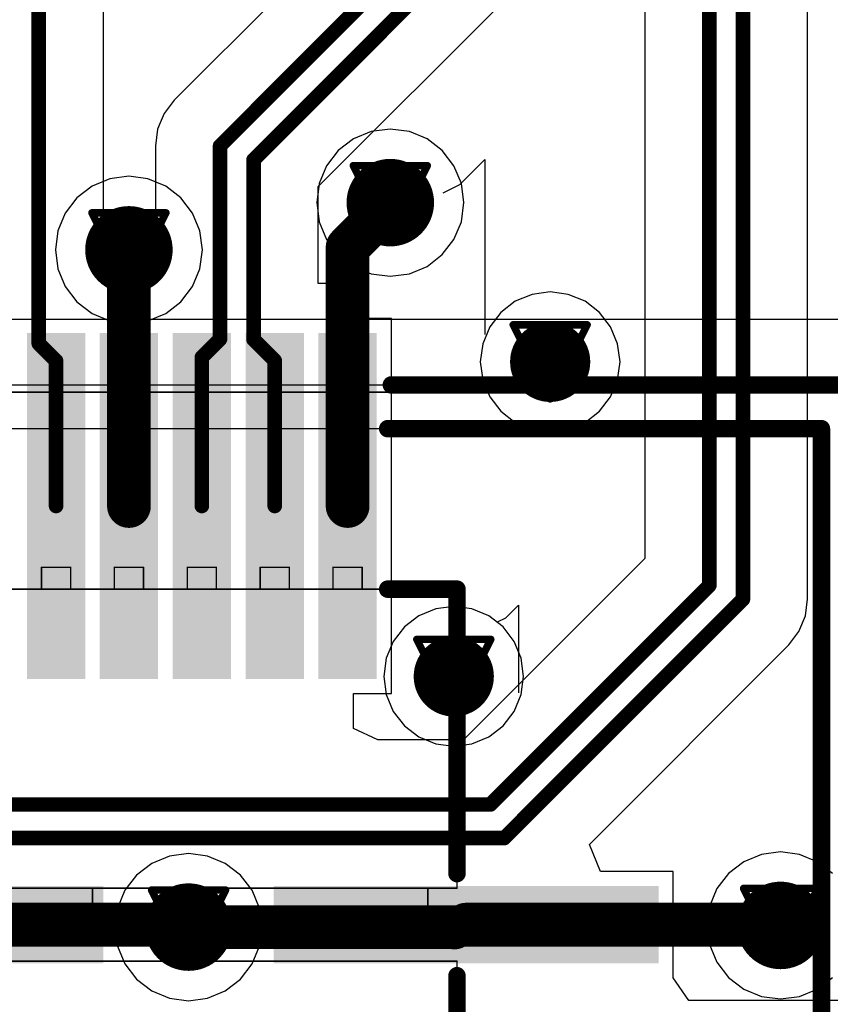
# Model space of a CAD drawing. Header units: millimetres. Extents: x 138 to 555, y 26 to 334.
# Tile 485 of 656: x 284.82 to 290.38, y 148.96 to 155.71. Entities that reach past the tile are written whole.
import ezdxf

# ---------------------------------------------------------------- set-up
doc = ezdxf.new("R2010")
doc.units = ezdxf.units.MM
for name, color, linetype in [('BottomLayer', 5, 'Continuous'), ('DrillDrawing', 1, 'Continuous'), ('Mechanical20', 56, 'Continuous'), ('Mechanical27', 56, 'Continuous'), ('MidLayer1', 16, 'Continuous'), ('MidLayer2', 76, 'Continuous'), ('MidLayer3', 90, 'Continuous'), ('MidLayer4', 156, 'Continuous'), ('MultiLayer', 9, 'Continuous'), ('TopLayer', 1, 'Continuous'), ('TopOverlay', 2, 'Continuous'), ('TopPaste', 8, 'Continuous'), ('TopSolder', 216, 'Continuous'), ('ViaHoleLayer', 16, 'Continuous')]:
    doc.layers.add(name, color=color, linetype=linetype)

# ---------------------------------------------------------------- blocks, each defined once
blk = doc.blocks.new('CON_SAMTEC_QSH_030_01_F_D_A_LCD_MB1230_505')
at = {"layer": 'Mechanical20', "const_width": 0.01}
blk.add_lwpolyline([(11, -4.15), (-11, -4.15)], dxfattribs=at)
at = {"layer": 'Mechanical27'}
for p, q in [((-8.4214, -2.1899), (-8.4214, -1.5901)), ((-8.2786, -2.0757), (-8.3357, -2.1042)), ((-8.3357, -2.1042), (-8.4214, -2.1899))]:
    blk.add_line(p, q, dxfattribs=at)
at = {"layer": 'Mechanical27', "const_width": 0.01}
for points in [[(-8, 2.3), (-8, 0.25)], [(-10.5, 1.5), (-10.5, -3.4)], [(8, 0.25), (-8, 0.25)], [(-5.5, 0), (-7.8, 0)], [(-7.8, 0), (-7.8, -0.25)], [(-5.5, 0), (-5.5, -0.25)], [(-8, -0.25), (-8, -2.3)], [(8, -0.25), (-8, -0.25)], [(-5.5, -0.25), (-7.8, -0.25)], [(8, -2.3), (-8, -2.3)], [(-7.15, -2.3), (-7.35, -2.3)], [(-7.35, -2.3), (-7.35, -2.45)], [(-7.15, -2.3), (-7.15, -2.45)], [(-6.65, -2.3), (-6.85, -2.3)], [(-6.85, -2.3), (-6.85, -2.45)], [(-6.65, -2.3), (-6.65, -2.45)], [(-6.15, -2.3), (-6.35, -2.3)], [(-6.35, -2.3), (-6.35, -2.45)], [(-6.15, -2.3), (-6.15, -2.45)], [(-5.65, -2.3), (-5.85, -2.3)], [(-5.85, -2.3), (-5.85, -2.45)], [(-5.65, -2.3), (-5.65, -2.45)], [(-5.15, -2.3), (-5.35, -2.3)], [(-5.35, -2.3), (-5.35, -2.45)], [(-5.15, -2.3), (-5.15, -2.45)], [(-7.15, -2.45), (-7.35, -2.45)], [(-6.65, -2.45), (-6.85, -2.45)], [(-6.15, -2.45), (-6.35, -2.45)], [(-5.65, -2.45), (-5.85, -2.45)], [(-5.15, -2.45), (-5.35, -2.45)], [(10.5, -3.4), (-10.5, -3.4)], [(83, -3.65), (-36.25, -3.65)], [(10.8, -3.7), (-10.8, -3.7)]]:
    blk.add_lwpolyline(points, dxfattribs=at)
at = {"layer": 'Mechanical27', "const_width": 0.005}
for points in [[(-8.0025, 0.25, 1), (-7.9975, 0.25, 1)], [(-8.0025, 0.25, 1), (-7.9975, 0.25, 1)], [(-7.8025, 0, 1), (-7.7975, 0, 1)], [(-7.8025, 0, 1), (-7.7975, 0, 1)], [(-5.5025, 0, 1), (-5.4975, 0, 1)], [(-5.5025, 0, 1), (-5.4975, 0, 1)], [(-8.0025, -0.25, 1), (-7.9975, -0.25, 1)], [(-8.0025, -0.25, 1), (-7.9975, -0.25, 1)], [(-7.8025, -0.25, 1), (-7.7975, -0.25, 1)], [(-7.8025, -0.25, 1), (-7.7975, -0.25, 1)], [(-5.5025, -0.25, 1), (-5.4975, -0.25, 1)], [(-5.5025, -0.25, 1), (-5.4975, -0.25, 1)], [(-8.0025, -2.3, 1), (-7.9975, -2.3, 1)], [(-8.0025, -2.3, 1), (-7.9975, -2.3, 1)], [(-7.3525, -2.3, 1), (-7.3475, -2.3, 1)], [(-7.3525, -2.3, 1), (-7.3475, -2.3, 1)], [(-7.1525, -2.3, 1), (-7.1475, -2.3, 1)], [(-7.1525, -2.3, 1), (-7.1475, -2.3, 1)], [(-6.8525, -2.3, 1), (-6.8475, -2.3, 1)], [(-6.8525, -2.3, 1), (-6.8475, -2.3, 1)], [(-6.6525, -2.3, 1), (-6.6475, -2.3, 1)], [(-6.6525, -2.3, 1), (-6.6475, -2.3, 1)], [(-6.3525, -2.3, 1), (-6.3475, -2.3, 1)], [(-6.3525, -2.3, 1), (-6.3475, -2.3, 1)], [(-6.1525, -2.3, 1), (-6.1475, -2.3, 1)], [(-6.1525, -2.3, 1), (-6.1475, -2.3, 1)], [(-5.8525, -2.3, 1), (-5.8475, -2.3, 1)], [(-5.8525, -2.3, 1), (-5.8475, -2.3, 1)], [(-5.6525, -2.3, 1), (-5.6475, -2.3, 1)], [(-5.6525, -2.3, 1), (-5.6475, -2.3, 1)], [(-5.3525, -2.3, 1), (-5.3475, -2.3, 1)], [(-5.3525, -2.3, 1), (-5.3475, -2.3, 1)], [(-5.1525, -2.3, 1), (-5.1475, -2.3, 1)], [(-5.1525, -2.3, 1), (-5.1475, -2.3, 1)], [(-7.3525, -2.45, 1), (-7.3475, -2.45, 1)], [(-7.3525, -2.45, 1), (-7.3475, -2.45, 1)], [(-7.1525, -2.45, 1), (-7.1475, -2.45, 1)], [(-7.1525, -2.45, 1), (-7.1475, -2.45, 1)], [(-6.8525, -2.45, 1), (-6.8475, -2.45, 1)], [(-6.8525, -2.45, 1), (-6.8475, -2.45, 1)], [(-6.6525, -2.45, 1), (-6.6475, -2.45, 1)], [(-6.6525, -2.45, 1), (-6.6475, -2.45, 1)], [(-6.3525, -2.45, 1), (-6.3475, -2.45, 1)], [(-6.3525, -2.45, 1), (-6.3475, -2.45, 1)], [(-6.1525, -2.45, 1), (-6.1475, -2.45, 1)], [(-6.1525, -2.45, 1), (-6.1475, -2.45, 1)], [(-5.8525, -2.45, 1), (-5.8475, -2.45, 1)], [(-5.8525, -2.45, 1), (-5.8475, -2.45, 1)], [(-5.6525, -2.45, 1), (-5.6475, -2.45, 1)], [(-5.6525, -2.45, 1), (-5.6475, -2.45, 1)], [(-5.3525, -2.45, 1), (-5.3475, -2.45, 1)], [(-5.3525, -2.45, 1), (-5.3475, -2.45, 1)], [(-5.1525, -2.45, 1), (-5.1475, -2.45, 1)], [(-5.1525, -2.45, 1), (-5.1475, -2.45, 1)], [(-10.5025, -3.4, 1), (-10.4975, -3.4, 1)], [(-10.5025, -3.4, 1), (-10.4975, -3.4, 1)]]:
    blk.add_lwpolyline(points, format="xyb", close=True, dxfattribs=at)
at = {"layer": 'TopLayer'}
for points in [[(-6.7925, 0.215), (-9.3325, 0.215), (-6.7925, -0.215), (-9.3325, -0.215)], [(-0.825, 0.215), (-5.525, 0.215), (-0.825, -0.215), (-5.525, -0.215)], [(-7.4, -1.735), (-7.4, -4.005), (-7.1, -1.735), (-7.1, -4.005)], [(-6.9, -1.735), (-6.9, -4.005), (-6.6, -1.735), (-6.6, -4.005)], [(-6.4, -1.735), (-6.4, -4.005), (-6.1, -1.735), (-6.1, -4.005)], [(-5.9, -1.735), (-5.9, -4.005), (-5.6, -1.735), (-5.6, -4.005)], [(-5.4, -1.735), (-5.4, -4.005), (-5.1, -1.735), (-5.1, -4.005)]]:
    blk.add_solid(points, dxfattribs=at)
at = {"layer": 'TopOverlay'}
for p, q in [((-8.1913, -5.2448), (-8.1913, -4.0451)), ((-7.9056, -5.0163), (-8.0199, -5.0734)), ((-8.0199, -5.0734), (-8.1913, -5.2448))]:
    blk.add_line(p, q, dxfattribs=at)
at = {"layer": 'TopOverlay', "const_width": 0.12}
for points in [[(-8, 2.3), (-8, 0.35)], [(-10.5, 1.5), (-10.5, -3.4)], [(-8, -0.35), (-8, -2.3)], [(-7.525, -2.3), (-8, -2.3)], [(-7.525, -3.4), (-10.5, -3.4)], [(-7.55, -3.7), (-10.8, -3.7)]]:
    blk.add_lwpolyline(points, dxfattribs=at)
at = {"layer": 'TopOverlay', "const_width": 0.06}
for points in [[(-8.03, 0.35, 1), (-7.97, 0.35, 1)], [(-8.03, -0.35, 1), (-7.97, -0.35, 1)], [(-8.03, -2.3, 1), (-7.97, -2.3, 1)], [(-8.03, -2.3, 1), (-7.97, -2.3, 1)], [(-7.555, -2.3, 1), (-7.495, -2.3, 1)], [(-10.53, -3.4, 1), (-10.47, -3.4, 1)], [(-10.53, -3.4, 1), (-10.47, -3.4, 1)], [(-7.555, -3.4, 1), (-7.495, -3.4, 1)], [(-7.58, -3.7, 1), (-7.52, -3.7, 1)]]:
    blk.add_lwpolyline(points, format="xyb", close=True, dxfattribs=at)
at = {"layer": 'TopPaste'}
for points in [[(-6.7925, 0.215), (-9.3325, 0.215), (-6.7925, -0.215), (-9.3325, -0.215)], [(-0.825, 0.215), (-5.525, 0.215), (-0.825, -0.215), (-5.525, -0.215)], [(-7.4, -1.735), (-7.4, -4.005), (-7.1, -1.735), (-7.1, -4.005)], [(-6.9, -1.735), (-6.9, -4.005), (-6.6, -1.735), (-6.6, -4.005)], [(-6.4, -1.735), (-6.4, -4.005), (-6.1, -1.735), (-6.1, -4.005)], [(-5.9, -1.735), (-5.9, -4.005), (-5.6, -1.735), (-5.6, -4.005)], [(-5.4, -1.735), (-5.4, -4.005), (-5.1, -1.735), (-5.1, -4.005)]]:
    blk.add_solid(points, dxfattribs=at)
at = {"layer": 'TopSolder'}
for points in [[(-6.7425, 0.265), (-9.3825, 0.265), (-6.7425, -0.265), (-9.3825, -0.265)], [(-0.775, 0.265), (-5.575, 0.265), (-0.775, -0.265), (-5.575, -0.265)], [(-7.45, -1.685), (-7.45, -4.055), (-7.05, -1.685), (-7.05, -4.055)], [(-6.95, -1.685), (-6.95, -4.055), (-6.55, -1.685), (-6.55, -4.055)], [(-6.45, -1.685), (-6.45, -4.055), (-6.05, -1.685), (-6.05, -4.055)], [(-5.95, -1.685), (-5.95, -4.055), (-5.55, -1.685), (-5.55, -4.055)], [(-5.45, -1.685), (-5.45, -4.055), (-5.05, -1.685), (-5.05, -4.055)]]:
    blk.add_solid(points, dxfattribs=at)

msp = doc.modelspace()

# ---------------------------------------------------------------- linework, layer by layer
at = {"layer": 'BottomLayer'}
for points, const_width in [([(287.2133, 154.457, 1), (287.5133, 154.457, 1)], 0.3), ([(285.4204, 154.1333, 1), (285.7204, 154.1333, 1)], 0.3), ([(288.3223, 153.3656, 1), (288.5973, 153.3656, 1)], 0.275), ([(287.6612, 151.2092, 1), (287.9362, 151.2092, 1)], 0.275), ([(285.8294, 149.4907, 1), (286.1294, 149.4907, 1)], 0.3), ([(289.8902, 149.5022, 1), (290.1902, 149.5022, 1)], 0.3)]:
    msp.add_lwpolyline(points, format="xyb", close=True, dxfattribs=dict(at, const_width=const_width))
at = {"layer": 'DrillDrawing', "const_width": 0.0508}
for points in [[(287.1093, 154.711), (287.6173, 154.711)], [(287.1093, 154.711), (287.3633, 154.203)], [(287.3633, 154.203), (287.6173, 154.711)], [(287.2109, 154.6094), (287.5157, 154.6094)], [(287.2109, 154.6094), (287.3633, 154.3046)], [(287.3633, 154.3046), (287.5157, 154.6094)], [(285.3164, 154.3873), (285.8244, 154.3873)], [(285.3164, 154.3873), (285.5704, 153.8793)], [(285.5704, 153.8793), (285.8244, 154.3873)], [(285.418, 154.2857), (285.7228, 154.2857)], [(285.418, 154.2857), (285.5704, 153.9809)], [(285.5704, 153.9809), (285.7228, 154.2857)], [(288.2058, 153.6196), (288.7138, 153.6196)], [(288.2058, 153.6196), (288.4598, 153.1116)], [(288.4598, 153.1116), (288.7138, 153.6196)], [(288.3074, 153.518), (288.6122, 153.518)], [(288.3074, 153.518), (288.4598, 153.2132)], [(288.4598, 153.2132), (288.6122, 153.518)], [(287.5447, 151.4632), (288.0527, 151.4632)], [(287.5447, 151.4632), (287.7987, 150.9552)], [(287.7987, 150.9552), (288.0527, 151.4632)], [(287.6463, 151.3616), (287.9511, 151.3616)], [(287.6463, 151.3616), (287.7987, 151.0568)], [(287.7987, 151.0568), (287.9511, 151.3616)], [(289.7862, 149.7562), (290.2942, 149.7562)], [(289.7862, 149.7562), (290.0402, 149.2482)], [(290.0402, 149.2482), (290.2942, 149.7562)], [(285.7254, 149.7447), (286.2334, 149.7447)], [(285.7254, 149.7447), (285.9794, 149.2367)], [(285.9794, 149.2367), (286.2334, 149.7447)], [(285.827, 149.6431), (286.1318, 149.6431)], [(285.827, 149.6431), (285.9794, 149.3383)], [(285.9794, 149.3383), (286.1318, 149.6431)], [(289.8878, 149.6546), (290.1926, 149.6546)], [(289.8878, 149.6546), (290.0402, 149.3498)], [(290.0402, 149.3498), (290.1926, 149.6546)]]:
    msp.add_lwpolyline(points, dxfattribs=at)
at = {"layer": 'DrillDrawing', "const_width": 0.0254}
for points in [[(287.0966, 154.711, 1), (287.122, 154.711, 1)], [(287.0966, 154.711, 1), (287.122, 154.711, 1)], [(287.6046, 154.711, 1), (287.63, 154.711, 1)], [(287.6046, 154.711, 1), (287.63, 154.711, 1)], [(287.1982, 154.6094, 1), (287.2236, 154.6094, 1)], [(287.1982, 154.6094, 1), (287.2236, 154.6094, 1)], [(287.503, 154.6094, 1), (287.5284, 154.6094, 1)], [(287.503, 154.6094, 1), (287.5284, 154.6094, 1)], [(285.3037, 154.3873, 1), (285.3291, 154.3873, 1)], [(285.3037, 154.3873, 1), (285.3291, 154.3873, 1)], [(285.8117, 154.3873, 1), (285.8371, 154.3873, 1)], [(285.8117, 154.3873, 1), (285.8371, 154.3873, 1)], [(285.4053, 154.2857, 1), (285.4307, 154.2857, 1)], [(285.4053, 154.2857, 1), (285.4307, 154.2857, 1)], [(285.7101, 154.2857, 1), (285.7355, 154.2857, 1)], [(285.7101, 154.2857, 1), (285.7355, 154.2857, 1)], [(287.3506, 154.3046, 1), (287.376, 154.3046, 1)], [(287.3506, 154.3046, 1), (287.376, 154.3046, 1)], [(287.3506, 154.203, 1), (287.376, 154.203, 1)], [(287.3506, 154.203, 1), (287.376, 154.203, 1)], [(285.5577, 153.9809, 1), (285.5831, 153.9809, 1)], [(285.5577, 153.9809, 1), (285.5831, 153.9809, 1)], [(285.5577, 153.8793, 1), (285.5831, 153.8793, 1)], [(285.5577, 153.8793, 1), (285.5831, 153.8793, 1)], [(288.1931, 153.6196, 1), (288.2185, 153.6196, 1)], [(288.1931, 153.6196, 1), (288.2185, 153.6196, 1)], [(288.7011, 153.6196, 1), (288.7265, 153.6196, 1)], [(288.7011, 153.6196, 1), (288.7265, 153.6196, 1)], [(288.2947, 153.518, 1), (288.3201, 153.518, 1)], [(288.2947, 153.518, 1), (288.3201, 153.518, 1)], [(288.5995, 153.518, 1), (288.6249, 153.518, 1)], [(288.5995, 153.518, 1), (288.6249, 153.518, 1)], [(288.4471, 153.2132, 1), (288.4725, 153.2132, 1)], [(288.4471, 153.2132, 1), (288.4725, 153.2132, 1)], [(288.4471, 153.1116, 1), (288.4725, 153.1116, 1)], [(288.4471, 153.1116, 1), (288.4725, 153.1116, 1)], [(287.532, 151.4632, 1), (287.5574, 151.4632, 1)], [(287.532, 151.4632, 1), (287.5574, 151.4632, 1)], [(288.04, 151.4632, 1), (288.0654, 151.4632, 1)], [(288.04, 151.4632, 1), (288.0654, 151.4632, 1)], [(287.6336, 151.3616, 1), (287.659, 151.3616, 1)], [(287.6336, 151.3616, 1), (287.659, 151.3616, 1)], [(287.9384, 151.3616, 1), (287.9638, 151.3616, 1)], [(287.9384, 151.3616, 1), (287.9638, 151.3616, 1)], [(287.786, 151.0568, 1), (287.8114, 151.0568, 1)], [(287.786, 151.0568, 1), (287.8114, 151.0568, 1)], [(287.786, 150.9552, 1), (287.8114, 150.9552, 1)], [(287.786, 150.9552, 1), (287.8114, 150.9552, 1)], [(289.7735, 149.7562, 1), (289.7989, 149.7562, 1)], [(289.7735, 149.7562, 1), (289.7989, 149.7562, 1)], [(290.2815, 149.7562, 1), (290.3069, 149.7562, 1)], [(290.2815, 149.7562, 1), (290.3069, 149.7562, 1)], [(285.7127, 149.7447, 1), (285.7381, 149.7447, 1)], [(285.7127, 149.7447, 1), (285.7381, 149.7447, 1)], [(286.2207, 149.7447, 1), (286.2461, 149.7447, 1)], [(286.2207, 149.7447, 1), (286.2461, 149.7447, 1)], [(285.8143, 149.6431, 1), (285.8397, 149.6431, 1)], [(285.8143, 149.6431, 1), (285.8397, 149.6431, 1)], [(286.1191, 149.6431, 1), (286.1445, 149.6431, 1)], [(286.1191, 149.6431, 1), (286.1445, 149.6431, 1)], [(289.8751, 149.6546, 1), (289.9005, 149.6546, 1)], [(289.8751, 149.6546, 1), (289.9005, 149.6546, 1)], [(290.1799, 149.6546, 1), (290.2053, 149.6546, 1)], [(290.1799, 149.6546, 1), (290.2053, 149.6546, 1)], [(290.0275, 149.3498, 1), (290.0529, 149.3498, 1)], [(290.0275, 149.3498, 1), (290.0529, 149.3498, 1)], [(285.9667, 149.3383, 1), (285.9921, 149.3383, 1)], [(285.9667, 149.3383, 1), (285.9921, 149.3383, 1)], [(285.9667, 149.2367, 1), (285.9921, 149.2367, 1)], [(285.9667, 149.2367, 1), (285.9921, 149.2367, 1)], [(290.0275, 149.2482, 1), (290.0529, 149.2482, 1)], [(290.0275, 149.2482, 1), (290.0529, 149.2482, 1)]]:
    msp.add_lwpolyline(points, format="xyb", close=True, dxfattribs=at)
at = {"layer": 'MidLayer1'}
for p, q in [((287.2328, 154.9442), (287.1112, 154.8938)), ((287.3633, 154.9613), (287.2328, 154.9442)), ((287.4939, 154.9442), (287.3633, 154.9613)), ((287.6155, 154.8938), (287.4939, 154.9442)), ((287.1112, 154.8938), (287.0067, 154.8136)), ((287.7199, 154.8136), (287.6155, 154.8938)), ((287.0067, 154.8136), (286.9266, 154.7092)), ((287.8001, 154.7092), (287.7199, 154.8136)), ((286.9266, 154.7092), (286.8762, 154.5875)), ((287.8505, 154.5875), (287.8001, 154.7092)), ((285.5704, 154.6376), (285.4399, 154.6204)), ((285.701, 154.6204), (285.5704, 154.6376)), ((285.3183, 154.57), (285.2138, 154.4899)), ((285.4399, 154.6204), (285.3183, 154.57)), ((285.8226, 154.57), (285.701, 154.6204)), ((285.927, 154.4899), (285.8226, 154.57)), ((286.8762, 154.5875), (286.859, 154.457)), ((287.8677, 154.457), (287.8505, 154.5875)), ((285.2138, 154.4899), (285.1337, 154.3855)), ((286.0072, 154.3855), (285.927, 154.4899)), ((286.859, 154.457), (286.8762, 154.3265)), ((287.8505, 154.3265), (287.8677, 154.457)), ((285.1337, 154.3855), (285.0833, 154.2638)), ((286.0576, 154.2638), (286.0072, 154.3855)), ((286.8762, 154.3265), (286.9266, 154.2049)), ((287.8001, 154.2049), (287.8505, 154.3265)), ((285.0833, 154.2638), (285.0661, 154.1333)), ((286.0748, 154.1333), (286.0576, 154.2638)), ((286.9266, 154.2049), (287.0067, 154.1004)), ((287.7199, 154.1004), (287.8001, 154.2049)), ((285.0661, 154.1333), (285.0833, 154.0028)), ((286.0576, 154.0028), (286.0748, 154.1333)), ((287.0067, 154.1004), (287.1112, 154.0203)), ((287.6155, 154.0203), (287.7199, 154.1004)), ((285.0833, 154.0028), (285.1337, 153.8811)), ((286.0072, 153.8811), (286.0576, 154.0028)), ((287.1112, 154.0203), (287.2328, 153.9699)), ((287.2328, 153.9699), (287.3633, 153.9527)), ((287.3633, 153.9527), (287.4939, 153.9699)), ((287.4939, 153.9699), (287.6155, 154.0203)), ((285.1337, 153.8811), (285.2138, 153.7767)), ((285.927, 153.7767), (286.0072, 153.8811)), ((288.3358, 153.8284), (288.2203, 153.7806)), ((288.4598, 153.8447), (288.3358, 153.8284)), ((288.5838, 153.8284), (288.4598, 153.8447)), ((288.6994, 153.7806), (288.5838, 153.8284)), ((285.2138, 153.7767), (285.3183, 153.6966)), ((285.8226, 153.6966), (285.927, 153.7767)), ((288.2203, 153.7806), (288.1211, 153.7044)), ((288.7986, 153.7044), (288.6994, 153.7806)), ((285.3183, 153.6966), (285.4399, 153.6462)), ((285.701, 153.6462), (285.8226, 153.6966)), ((288.1211, 153.7044), (288.0449, 153.6052)), ((288.8747, 153.6052), (288.7986, 153.7044)), ((285.4399, 153.6462), (285.5704, 153.629)), ((285.5704, 153.629), (285.701, 153.6462)), ((288.0449, 153.6052), (287.9971, 153.4896)), ((288.9226, 153.4896), (288.8747, 153.6052)), ((287.9971, 153.4896), (287.9807, 153.3656)), ((288.9389, 153.3656), (288.9226, 153.4896)), ((287.9807, 153.3656), (287.9971, 153.2416)), ((288.9226, 153.2416), (288.9389, 153.3656)), ((287.9971, 153.2416), (288.0449, 153.1261)), ((288.8747, 153.1261), (288.9226, 153.2416)), ((288.0449, 153.1261), (288.1211, 153.0269)), ((288.7986, 153.0269), (288.8747, 153.1261)), ((288.1211, 153.0269), (288.2203, 152.9507)), ((288.6994, 152.9507), (288.7986, 153.0269)), ((288.2203, 152.9507), (288.3358, 152.9029)), ((288.5838, 152.9029), (288.6994, 152.9507)), ((288.3358, 152.9029), (288.4598, 152.8865)), ((288.4598, 152.8865), (288.5838, 152.9029)), ((287.6747, 151.672), (287.5591, 151.6241)), ((287.7987, 151.6883), (287.6747, 151.672)), ((287.9227, 151.672), (287.7987, 151.6883)), ((288.0382, 151.6241), (287.9227, 151.672)), ((287.5591, 151.6241), (287.4599, 151.548)), ((288.1375, 151.548), (288.0382, 151.6241)), ((287.4599, 151.548), (287.3838, 151.4487)), ((288.2136, 151.4487), (288.1375, 151.548)), ((287.3838, 151.4487), (287.3359, 151.3332)), ((288.2615, 151.3332), (288.2136, 151.4487)), ((287.3359, 151.3332), (287.3196, 151.2092)), ((288.2778, 151.2092), (288.2615, 151.3332)), ((287.3196, 151.2092), (287.3359, 151.0852)), ((288.2615, 151.0852), (288.2778, 151.2092)), ((287.3359, 151.0852), (287.3838, 150.9696)), ((288.2136, 150.9696), (288.2615, 151.0852)), ((287.3838, 150.9696), (287.4599, 150.8704)), ((288.1375, 150.8704), (288.2136, 150.9696)), ((287.4599, 150.8704), (287.5591, 150.7943)), ((288.0382, 150.7943), (288.1375, 150.8704)), ((287.5591, 150.7943), (287.6747, 150.7464)), ((287.9227, 150.7464), (288.0382, 150.7943)), ((287.6747, 150.7464), (287.7987, 150.7301)), ((287.7987, 150.7301), (287.9227, 150.7464)), ((285.8488, 149.9778), (285.7272, 149.9274)), ((285.9794, 149.995), (285.8488, 149.9778)), ((286.1099, 149.9778), (285.9794, 149.995)), ((286.2315, 149.9274), (286.1099, 149.9778)), ((289.9096, 149.9893), (289.788, 149.9389)), ((290.0402, 150.0065), (289.9096, 149.9893)), ((290.1707, 149.9893), (290.0402, 150.0065)), ((290.2923, 149.9389), (290.1707, 149.9893)), ((285.7272, 149.9274), (285.6227, 149.8473)), ((286.336, 149.8473), (286.2315, 149.9274)), ((289.788, 149.9389), (289.6836, 149.8588)), ((290.3968, 149.8588), (290.2923, 149.9389)), ((285.6227, 149.8473), (285.5426, 149.7428)), ((286.4161, 149.7428), (286.336, 149.8473)), ((289.6836, 149.8588), (289.6034, 149.7543)), ((285.5426, 149.7428), (285.4922, 149.6212)), ((286.4665, 149.6212), (286.4161, 149.7428)), ((289.6034, 149.7543), (289.553, 149.6327)), ((285.4922, 149.6212), (285.475, 149.4907)), ((286.4837, 149.4907), (286.4665, 149.6212)), ((289.553, 149.6327), (289.5359, 149.5022)), ((285.475, 149.4907), (285.4922, 149.3601)), ((286.4665, 149.3601), (286.4837, 149.4907)), ((289.5359, 149.5022), (289.553, 149.3716)), ((289.553, 149.3716), (289.6034, 149.25)), ((285.4922, 149.3601), (285.5426, 149.2385)), ((286.4161, 149.2385), (286.4665, 149.3601)), ((285.5426, 149.2385), (285.6227, 149.1341)), ((286.336, 149.1341), (286.4161, 149.2385)), ((289.6034, 149.25), (289.6836, 149.1456)), ((285.6227, 149.1341), (285.7272, 149.0539)), ((286.2315, 149.0539), (286.336, 149.1341)), ((289.6836, 149.1456), (289.788, 149.0654)), ((290.2923, 149.0654), (290.3968, 149.1456)), ((285.7272, 149.0539), (285.8488, 149.0035)), ((286.1099, 149.0035), (286.2315, 149.0539)), ((289.788, 149.0654), (289.9096, 149.015)), ((290.1707, 149.015), (290.2923, 149.0654)), ((285.8488, 149.0035), (285.9794, 148.9864)), ((285.9794, 148.9864), (286.1099, 149.0035)), ((289.9096, 149.015), (290.0402, 148.9979)), ((290.0402, 148.9979), (290.1707, 149.015))]:
    msp.add_line(p, q, dxfattribs=at)
for points, const_width in [([(287.2133, 154.457, 1), (287.5133, 154.457, 1)], 0.3), ([(285.4204, 154.1333, 1), (285.7204, 154.1333, 1)], 0.3), ([(288.3223, 153.3656, 1), (288.5973, 153.3656, 1)], 0.275), ([(287.6612, 151.2092, 1), (287.9362, 151.2092, 1)], 0.275), ([(285.8294, 149.4907, 1), (286.1294, 149.4907, 1)], 0.3), ([(289.8902, 149.5022, 1), (290.1902, 149.5022, 1)], 0.3)]:
    msp.add_lwpolyline(points, format="xyb", close=True, dxfattribs=dict(at, const_width=const_width))
at = {"layer": 'MidLayer2'}
for points, const_width in [([(287.2133, 154.457, 1), (287.5133, 154.457, 1)], 0.3), ([(285.4204, 154.1333, 1), (285.7204, 154.1333, 1)], 0.3), ([(288.3223, 153.3656, 1), (288.5973, 153.3656, 1)], 0.275), ([(287.6612, 151.2092, 1), (287.9362, 151.2092, 1)], 0.275), ([(285.8294, 149.4907, 1), (286.1294, 149.4907, 1)], 0.3), ([(289.8902, 149.5022, 1), (290.1902, 149.5022, 1)], 0.3)]:
    msp.add_lwpolyline(points, format="xyb", close=True, dxfattribs=dict(at, const_width=const_width))
at = {"layer": 'MidLayer3'}
for points, const_width in [([(287.2133, 154.457, 1), (287.5133, 154.457, 1)], 0.3), ([(285.4204, 154.1333, 1), (285.7204, 154.1333, 1)], 0.3), ([(288.3223, 153.3656, 1), (288.5973, 153.3656, 1)], 0.275), ([(287.6612, 151.2092, 1), (287.9362, 151.2092, 1)], 0.275), ([(285.8294, 149.4907, 1), (286.1294, 149.4907, 1)], 0.3), ([(289.8902, 149.5022, 1), (290.1902, 149.5022, 1)], 0.3)]:
    msp.add_lwpolyline(points, format="xyb", close=True, dxfattribs=dict(at, const_width=const_width))
at = {"layer": 'MidLayer4'}
for p, q in [((287.2328, 154.9442), (287.1112, 154.8938)), ((287.3633, 154.9613), (287.2328, 154.9442)), ((287.4939, 154.9442), (287.3633, 154.9613)), ((287.6155, 154.8938), (287.4939, 154.9442)), ((287.1112, 154.8938), (287.0067, 154.8136)), ((287.7199, 154.8136), (287.6155, 154.8938)), ((287.0067, 154.8136), (286.9266, 154.7092)), ((287.8001, 154.7092), (287.7199, 154.8136)), ((286.9266, 154.7092), (286.8762, 154.5875)), ((287.8505, 154.5875), (287.8001, 154.7092)), ((285.5704, 154.6376), (285.4399, 154.6204)), ((285.701, 154.6204), (285.5704, 154.6376)), ((285.3183, 154.57), (285.2138, 154.4899)), ((285.4399, 154.6204), (285.3183, 154.57)), ((285.8226, 154.57), (285.701, 154.6204)), ((285.927, 154.4899), (285.8226, 154.57)), ((286.8762, 154.5875), (286.859, 154.457)), ((287.8677, 154.457), (287.8505, 154.5875)), ((285.2138, 154.4899), (285.1337, 154.3855)), ((286.0072, 154.3855), (285.927, 154.4899)), ((286.859, 154.457), (286.8762, 154.3265)), ((287.8505, 154.3265), (287.8677, 154.457)), ((285.1337, 154.3855), (285.0833, 154.2638)), ((286.0576, 154.2638), (286.0072, 154.3855)), ((286.8762, 154.3265), (286.9266, 154.2049)), ((287.8001, 154.2049), (287.8505, 154.3265)), ((285.0833, 154.2638), (285.0661, 154.1333)), ((286.0748, 154.1333), (286.0576, 154.2638)), ((286.9266, 154.2049), (287.0067, 154.1004)), ((287.7199, 154.1004), (287.8001, 154.2049)), ((285.0661, 154.1333), (285.0833, 154.0028)), ((286.0576, 154.0028), (286.0748, 154.1333)), ((287.0067, 154.1004), (287.1112, 154.0203)), ((287.6155, 154.0203), (287.7199, 154.1004)), ((285.0833, 154.0028), (285.1337, 153.8811)), ((286.0072, 153.8811), (286.0576, 154.0028)), ((287.1112, 154.0203), (287.2328, 153.9699)), ((287.2328, 153.9699), (287.3633, 153.9527)), ((287.3633, 153.9527), (287.4939, 153.9699)), ((287.4939, 153.9699), (287.6155, 154.0203)), ((285.1337, 153.8811), (285.2138, 153.7767)), ((285.927, 153.7767), (286.0072, 153.8811)), ((288.3358, 153.8284), (288.2203, 153.7806)), ((288.4598, 153.8447), (288.3358, 153.8284)), ((288.5838, 153.8284), (288.4598, 153.8447)), ((288.6994, 153.7806), (288.5838, 153.8284)), ((285.2138, 153.7767), (285.3183, 153.6966)), ((285.8226, 153.6966), (285.927, 153.7767)), ((288.2203, 153.7806), (288.1211, 153.7044)), ((288.7986, 153.7044), (288.6994, 153.7806)), ((285.3183, 153.6966), (285.4399, 153.6462)), ((285.701, 153.6462), (285.8226, 153.6966)), ((288.1211, 153.7044), (288.0449, 153.6052)), ((288.8747, 153.6052), (288.7986, 153.7044)), ((285.4399, 153.6462), (285.5704, 153.629)), ((285.5704, 153.629), (285.701, 153.6462)), ((288.0449, 153.6052), (287.9971, 153.4896)), ((288.9226, 153.4896), (288.8747, 153.6052)), ((287.9971, 153.4896), (287.9807, 153.3656)), ((288.9389, 153.3656), (288.9226, 153.4896)), ((287.9807, 153.3656), (287.9971, 153.2416)), ((288.9226, 153.2416), (288.9389, 153.3656)), ((287.9971, 153.2416), (288.0449, 153.1261)), ((288.8747, 153.1261), (288.9226, 153.2416)), ((288.0449, 153.1261), (288.1211, 153.0269)), ((288.7986, 153.0269), (288.8747, 153.1261)), ((288.1211, 153.0269), (288.2203, 152.9507)), ((288.6994, 152.9507), (288.7986, 153.0269)), ((288.2203, 152.9507), (288.3358, 152.9029)), ((288.5838, 152.9029), (288.6994, 152.9507)), ((288.3358, 152.9029), (288.4598, 152.8865)), ((288.4598, 152.8865), (288.5838, 152.9029)), ((287.6747, 151.672), (287.5591, 151.6241)), ((287.7987, 151.6883), (287.6747, 151.672)), ((287.9227, 151.672), (287.7987, 151.6883)), ((288.0382, 151.6241), (287.9227, 151.672)), ((287.5591, 151.6241), (287.4599, 151.548)), ((288.1375, 151.548), (288.0382, 151.6241)), ((287.4599, 151.548), (287.3838, 151.4487)), ((288.2136, 151.4487), (288.1375, 151.548)), ((287.3838, 151.4487), (287.3359, 151.3332)), ((288.2615, 151.3332), (288.2136, 151.4487)), ((287.3359, 151.3332), (287.3196, 151.2092)), ((288.2778, 151.2092), (288.2615, 151.3332)), ((287.3196, 151.2092), (287.3359, 151.0852)), ((288.2615, 151.0852), (288.2778, 151.2092)), ((287.3359, 151.0852), (287.3838, 150.9696)), ((288.2136, 150.9696), (288.2615, 151.0852)), ((287.3838, 150.9696), (287.4599, 150.8704)), ((288.1375, 150.8704), (288.2136, 150.9696)), ((287.4599, 150.8704), (287.5591, 150.7943)), ((288.0382, 150.7943), (288.1375, 150.8704)), ((287.5591, 150.7943), (287.6747, 150.7464)), ((287.9227, 150.7464), (288.0382, 150.7943)), ((287.6747, 150.7464), (287.7987, 150.7301)), ((287.7987, 150.7301), (287.9227, 150.7464)), ((285.8488, 149.9778), (285.7272, 149.9274)), ((285.9794, 149.995), (285.8488, 149.9778)), ((286.1099, 149.9778), (285.9794, 149.995)), ((286.2315, 149.9274), (286.1099, 149.9778)), ((289.9096, 149.9893), (289.788, 149.9389)), ((290.0402, 150.0065), (289.9096, 149.9893)), ((290.1707, 149.9893), (290.0402, 150.0065)), ((290.2923, 149.9389), (290.1707, 149.9893)), ((285.7272, 149.9274), (285.6227, 149.8473)), ((286.336, 149.8473), (286.2315, 149.9274)), ((289.788, 149.9389), (289.6836, 149.8588)), ((290.3968, 149.8588), (290.2923, 149.9389)), ((285.6227, 149.8473), (285.5426, 149.7428)), ((286.4161, 149.7428), (286.336, 149.8473)), ((289.6836, 149.8588), (289.6034, 149.7543)), ((285.5426, 149.7428), (285.4922, 149.6212)), ((286.4665, 149.6212), (286.4161, 149.7428)), ((289.6034, 149.7543), (289.553, 149.6327)), ((285.4922, 149.6212), (285.475, 149.4907)), ((286.4837, 149.4907), (286.4665, 149.6212)), ((289.553, 149.6327), (289.5359, 149.5022)), ((285.475, 149.4907), (285.4922, 149.3601)), ((286.4665, 149.3601), (286.4837, 149.4907)), ((289.5359, 149.5022), (289.553, 149.3716)), ((289.553, 149.3716), (289.6034, 149.25)), ((285.4922, 149.3601), (285.5426, 149.2385)), ((286.4161, 149.2385), (286.4665, 149.3601)), ((285.5426, 149.2385), (285.6227, 149.1341)), ((286.336, 149.1341), (286.4161, 149.2385)), ((289.6034, 149.25), (289.6836, 149.1456)), ((285.6227, 149.1341), (285.7272, 149.0539)), ((286.2315, 149.0539), (286.336, 149.1341)), ((289.6836, 149.1456), (289.788, 149.0654)), ((290.2923, 149.0654), (290.3968, 149.1456)), ((285.7272, 149.0539), (285.8488, 149.0035)), ((286.1099, 149.0035), (286.2315, 149.0539)), ((289.788, 149.0654), (289.9096, 149.015)), ((290.1707, 149.015), (290.2923, 149.0654)), ((285.8488, 149.0035), (285.9794, 148.9864)), ((285.9794, 148.9864), (286.1099, 149.0035)), ((289.9096, 149.015), (290.0402, 148.9979)), ((290.0402, 148.9979), (290.1707, 149.015))]:
    msp.add_line(p, q, dxfattribs=at)
for points, const_width in [([(287.2133, 154.457, 1), (287.5133, 154.457, 1)], 0.3), ([(285.4204, 154.1333, 1), (285.7204, 154.1333, 1)], 0.3), ([(288.3223, 153.3656, 1), (288.5973, 153.3656, 1)], 0.275), ([(287.6612, 151.2092, 1), (287.9362, 151.2092, 1)], 0.275), ([(285.8294, 149.4907, 1), (286.1294, 149.4907, 1)], 0.3), ([(289.8902, 149.5022, 1), (290.1902, 149.5022, 1)], 0.3)]:
    msp.add_lwpolyline(points, format="xyb", close=True, dxfattribs=dict(at, const_width=const_width))
at = {"layer": 'MultiLayer'}
for points, const_width in [([(287.2133, 154.457, 1), (287.5133, 154.457, 1)], 0.3), ([(285.4204, 154.1333, 1), (285.7204, 154.1333, 1)], 0.3), ([(288.3223, 153.3656, 1), (288.5973, 153.3656, 1)], 0.275), ([(287.6612, 151.2092, 1), (287.9362, 151.2092, 1)], 0.275), ([(285.8294, 149.4907, 1), (286.1294, 149.4907, 1)], 0.3), ([(289.8902, 149.5022, 1), (290.1902, 149.5022, 1)], 0.3)]:
    msp.add_lwpolyline(points, format="xyb", close=True, dxfattribs=dict(at, const_width=const_width))
at = {"layer": 'TopLayer'}
for p, q in [((290.226, 151.7384), (290.226, 169.3658)), ((289.1084, 169.0867), (289.1084, 152.0175)), ((285.3955, 153.9024), (285.3955, 161.5082)), ((287.265, 156.5428), (285.8816, 155.1594)), ((286.8692, 154.5665), (288.2526, 155.9499)), ((285.8816, 155.1594), (285.8111, 155.0675)), ((285.8111, 155.0675), (285.7851, 155.0048)), ((285.7851, 155.0048), (285.7668, 154.9604)), ((285.7668, 154.9604), (285.7516, 154.8456)), ((285.7516, 154.8456), (285.7516, 153.9024)), ((286.8692, 153.9024), (286.8692, 154.5665)), ((285.7516, 153.9024), (285.3955, 153.9024)), ((287.1105, 153.9024), (286.8692, 153.9024)), ((287.1105, 153.6624), (287.1105, 153.9024)), ((287.3705, 153.6624), (287.1105, 153.6624)), ((287.3705, 151.0924), (287.3705, 153.6624)), ((289.1084, 152.0175), (287.8659, 150.7749)), ((290.2109, 151.6235), (290.226, 151.7384)), ((290.1666, 151.5165), (290.2109, 151.6235)), ((290.096, 151.4246), (290.1666, 151.5165)), ((288.7287, 150.0572), (290.096, 151.4246)), ((287.1105, 150.8524), (287.1105, 151.0924)), ((287.1105, 151.0924), (287.3705, 151.0924)), ((287.2783, 150.7749), (287.1105, 150.8524)), ((287.8659, 150.7749), (287.2783, 150.7749)), ((288.8052, 149.8724), (288.7287, 150.0572)), ((289.303, 149.8724), (288.8052, 149.8724)), ((289.303, 149.5824), (289.303, 149.8724)), ((287.883, 149.4324), (287.883, 149.5824)), ((287.883, 149.5824), (289.303, 149.5824)), ((289.303, 149.4324), (287.883, 149.4324)), ((289.303, 149.1874), (289.303, 149.4324)), ((289.303, 149.1424), (289.303, 149.1874)), ((289.4115, 148.9873), (289.303, 149.1424)), ((292.0428, 148.9873), (289.4115, 148.9873))]:
    msp.add_line(p, q, dxfattribs=at)
for points, const_width in [([(289.7822, 151.7384), (289.7822, 169.3658)], 0.1), ([(289.5522, 151.8336), (289.5522, 169.2706)], 0.1), ([(284.9517, 153.4917), (284.9517, 161.5082)], 0.1), ([(286.1954, 154.8456), (287.7088, 156.359)], 0.1), ([(286.4254, 154.7503), (287.9388, 156.2637)], 0.1), ([(286.1954, 153.5216), (286.1954, 154.8456)], 0.1), ([(286.4254, 153.5186), (286.4254, 154.7503)], 0.1), ([(287.0705, 154.1508), (287.3586, 154.4389)], 0.3), ([(287.0705, 152.3774), (287.0705, 154.1508)], 0.3), ([(285.554, 154.1088), (285.5705, 154.0923)], 0.3), ([(285.5705, 152.3774), (285.5705, 154.0923)], 0.3), ([(286.0705, 153.3966), (286.1954, 153.5216)], 0.1), ([(286.4254, 153.5186), (286.5705, 153.3736)], 0.1), ([(284.9517, 153.4917), (285.0705, 153.3729)], 0.1), ([(285.0705, 152.3774), (285.0705, 153.3729)], 0.1), ([(286.0705, 152.3774), (286.0705, 153.3966)], 0.1), ([(286.5705, 152.3774), (286.5705, 153.3736)], 0.1), ([(288.0497, 150.3311), (289.5522, 151.8336)], 0.1), ([(288.1449, 150.1011), (289.7822, 151.7384)], 0.1), ([(283.7873, 150.3311), (288.0497, 150.3311)], 0.1), ([(283.692, 150.1011), (288.1449, 150.1011)], 0.1), ([(282.9954, 149.5074), (285.9626, 149.5074)], 0.3), ([(285.9794, 149.4907), (287.7992, 149.4907)], 0.3), ([(287.7992, 149.4907), (287.8016, 149.4882)], 0.3), ([(287.883, 149.5074), (290.0136, 149.5074)], 0.3), ([(290.0136, 149.5074), (290.0295, 149.4915)], 0.3)]:
    msp.add_lwpolyline(points, dxfattribs=dict(at, const_width=const_width))
for points, const_width in [([(286.1704, 154.8456, 1), (286.2204, 154.8456, 1)], 0.05), ([(286.1704, 154.8456, 1), (286.2204, 154.8456, 1)], 0.05), ([(286.4004, 154.7503, 1), (286.4504, 154.7503, 1)], 0.05), ([(286.4004, 154.7503, 1), (286.4504, 154.7503, 1)], 0.05), ([(287.2133, 154.457, 1), (287.5133, 154.457, 1)], 0.3), ([(287.2836, 154.4389, 1), (287.4336, 154.4389, 1)], 0.15), ([(285.4204, 154.1333, 1), (285.7204, 154.1333, 1)], 0.3), ([(286.9955, 154.1508, 1), (287.1455, 154.1508, 1)], 0.15), ([(286.9955, 154.1508, 1), (287.1455, 154.1508, 1)], 0.15), ([(285.479, 154.1088, 1), (285.629, 154.1088, 1)], 0.15), ([(285.4955, 154.0923, 1), (285.6455, 154.0923, 1)], 0.15), ([(285.4955, 154.0923, 1), (285.6455, 154.0923, 1)], 0.15), ([(288.3223, 153.3656, 1), (288.5973, 153.3656, 1)], 0.275), ([(286.1704, 153.5216, 1), (286.2204, 153.5216, 1)], 0.05), ([(286.1704, 153.5216, 1), (286.2204, 153.5216, 1)], 0.05), ([(286.4004, 153.5186, 1), (286.4504, 153.5186, 1)], 0.05), ([(286.4004, 153.5186, 1), (286.4504, 153.5186, 1)], 0.05), ([(284.9267, 153.4917, 1), (284.9767, 153.4917, 1)], 0.05), ([(284.9267, 153.4917, 1), (284.9767, 153.4917, 1)], 0.05), ([(285.0455, 153.3729, 1), (285.0955, 153.3729, 1)], 0.05), ([(285.0455, 153.3729, 1), (285.0955, 153.3729, 1)], 0.05), ([(286.0455, 153.3966, 1), (286.0955, 153.3966, 1)], 0.05), ([(286.0455, 153.3966, 1), (286.0955, 153.3966, 1)], 0.05), ([(286.5455, 153.3736, 1), (286.5955, 153.3736, 1)], 0.05), ([(286.5455, 153.3736, 1), (286.5955, 153.3736, 1)], 0.05), ([(285.4955, 152.3774, 1), (285.6455, 152.3774, 1)], 0.15), ([(286.9955, 152.3774, 1), (287.1455, 152.3774, 1)], 0.15), ([(285.0455, 152.3774, 1), (285.0955, 152.3774, 1)], 0.05), ([(286.0455, 152.3774, 1), (286.0955, 152.3774, 1)], 0.05), ([(286.5455, 152.3774, 1), (286.5955, 152.3774, 1)], 0.05), ([(289.5272, 151.8336, 1), (289.5772, 151.8336, 1)], 0.05), ([(289.5272, 151.8336, 1), (289.5772, 151.8336, 1)], 0.05), ([(289.7572, 151.7384, 1), (289.8072, 151.7384, 1)], 0.05), ([(289.7572, 151.7384, 1), (289.8072, 151.7384, 1)], 0.05), ([(287.6612, 151.2092, 1), (287.9362, 151.2092, 1)], 0.275), ([(288.0247, 150.3311, 1), (288.0747, 150.3311, 1)], 0.05), ([(288.0247, 150.3311, 1), (288.0747, 150.3311, 1)], 0.05), ([(288.1199, 150.1011, 1), (288.1699, 150.1011, 1)], 0.05), ([(288.1199, 150.1011, 1), (288.1699, 150.1011, 1)], 0.05), ([(285.8294, 149.4907, 1), (286.1294, 149.4907, 1)], 0.3), ([(289.8902, 149.5022, 1), (290.1902, 149.5022, 1)], 0.3), ([(285.8876, 149.5074, 1), (286.0376, 149.5074, 1)], 0.15), ([(285.9044, 149.4907, 1), (286.0544, 149.4907, 1)], 0.15), ([(287.7242, 149.4907, 1), (287.8742, 149.4907, 1)], 0.15), ([(287.7242, 149.4907, 1), (287.8742, 149.4907, 1)], 0.15), ([(287.808, 149.5074, 1), (287.958, 149.5074, 1)], 0.15), ([(289.9386, 149.5074, 1), (290.0886, 149.5074, 1)], 0.15), ([(289.9386, 149.5074, 1), (290.0886, 149.5074, 1)], 0.15), ([(289.9545, 149.4915, 1), (290.1045, 149.4915, 1)], 0.15), ([(287.7266, 149.4882, 1), (287.8766, 149.4882, 1)], 0.15)]:
    msp.add_lwpolyline(points, format="xyb", close=True, dxfattribs=dict(at, const_width=const_width))
at = {"layer": 'ViaHoleLayer', "const_width": 0.15}
for points in [[(287.2883, 154.457, 1), (287.4383, 154.457, 1)], [(285.4954, 154.1333, 1), (285.6454, 154.1333, 1)], [(288.3848, 153.3656, 1), (288.5348, 153.3656, 1)], [(287.7237, 151.2092, 1), (287.8737, 151.2092, 1)], [(285.9044, 149.4907, 1), (286.0544, 149.4907, 1)], [(289.9652, 149.5022, 1), (290.1152, 149.5022, 1)]]:
    msp.add_lwpolyline(points, format="xyb", close=True, dxfattribs=at)

# ---------------------------------------------------------------- block references
at = {"rotation": 180}
msp.add_blockref('CON_SAMTEC_QSH_030_01_F_D_A_LCD_MB1230_505', (279.8205, 149.5074), dxfattribs=at)

doc.saveas('drawing.dxf')
